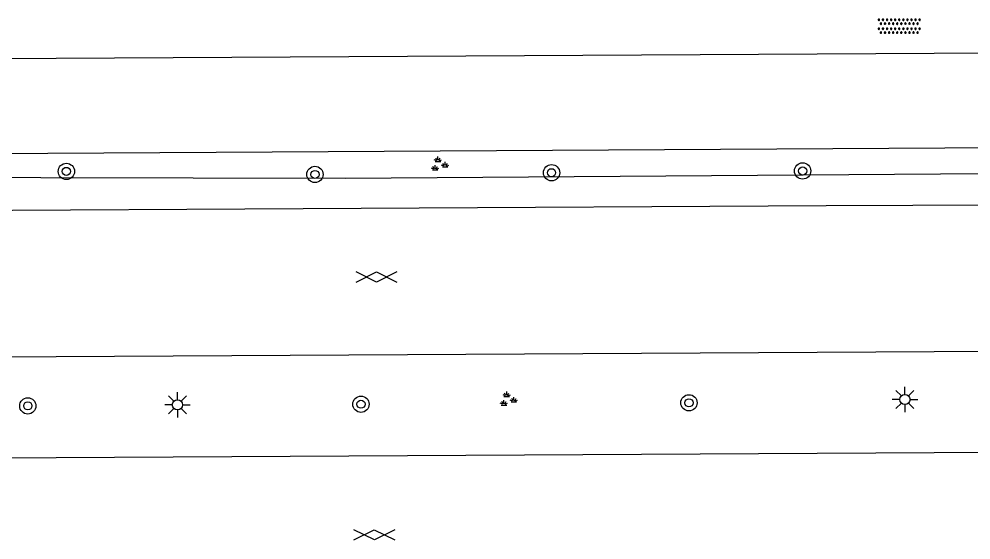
# Model space of a CAD drawing. Extents: x 132994 to 136000, y 393499 to 395512.
# Drawn here: x 133028.9 to 133075.67, y 395046.37 to 395071.97 of the extents above; entities that cross this region are included whole.
import ezdxf

# ---------------------------------------------------------------- set-up
doc = ezdxf.new("R2010")
doc.units = 0
for name, color, linetype in [('gg-afsc-hekwerk', 7, 'Continuous'), ('gg-knt-verharding', 7, 'Continuous'), ('gt-grn-groengrens', 7, 'Continuous'), ('gt-symb-boom', 7, 'Continuous'), ('gt-symb-gesloten verharding', 7, 'Continuous'), ('gt-symb-groenvak', 7, 'Continuous'), ('gt-symb-lichtmast', 7, 'Continuous'), ('gt-symb-overige verharding', 7, 'Continuous')]:
    doc.layers.add(name, color=color, linetype=linetype)

# ---------------------------------------------------------------- blocks, each defined once
blk = doc.blocks.new('gt0-BOOM')
at = {"layer": 'gt-symb-boom'}
for radius in [0.4, 0.2]:
    blk.add_circle((0, 0), radius, dxfattribs=at)
blk = doc.blocks.new('gt0-LMAST')
at = {"layer": 'gt-symb-lichtmast'}
for p, q in [((-0.005, 0.246), (-0.005, 0.621)), ((-0.182, 0.173), (-0.447, 0.438)), ((0.172, 0.173), (0.437, 0.438)), ((-0.255, -0.004), (-0.63, -0.004)), ((-0.182, -0.181), (-0.447, -0.446)), ((-0.005, -0.254), (-0.005, -0.629)), ((0.437, -0.446), (0.172, -0.181)), ((0.245, -0.004), (0.62, -0.004))]:
    blk.add_line(p, q, dxfattribs=at)
blk.add_circle((-0.005, -0.004), 0.25, dxfattribs=at)
blk = doc.blocks.new('gt0-GESVH1')
at = {"layer": 'gt-symb-gesloten verharding'}
for p, q in [((-0.992, -0.261), (0.008, 0.239)), ((0.008, -0.261), (-0.992, 0.239)), ((0.008, 0.239), (1.008, -0.261)), ((1.008, 0.239), (0.008, -0.261))]:
    blk.add_line(p, q, dxfattribs=at)
blk = doc.blocks.new('gt0-GRVAK')
at = {"layer": 'gt-symb-groenvak'}
for p, q in [((-0.11, 0.189), (-0.228, 0.24)), ((-0.182, 0.153), (0.088, 0.153)), ((-0.091, 0.211), (-0.156, 0.322)), ((-0.047, 0.214), (-0.047, 0.393)), ((-0.004, 0.211), (0.061, 0.322)), ((0.015, 0.189), (0.133, 0.24)), ((0.262, -0.052), (0.197, 0.059)), ((0.305, -0.049), (0.305, 0.13)), ((0.349, -0.052), (0.414, 0.059)), ((-0.245, -0.228), (-0.363, -0.177)), ((-0.318, -0.264), (-0.047, -0.264)), ((-0.226, -0.206), (-0.291, -0.095)), ((-0.183, -0.203), (-0.183, -0.024)), ((-0.139, -0.206), (-0.074, -0.095)), ((-0.12, -0.228), (-0.002, -0.177)), ((0.243, -0.074), (0.125, -0.023)), ((0.17, -0.11), (0.441, -0.11)), ((0.368, -0.074), (0.486, -0.023))]:
    blk.add_line(p, q, dxfattribs=at)
blk = doc.blocks.new('gt0-OVH')
at = {"layer": 'gt-symb-overige verharding'}
for points in [[(-0.972, 0.298), (-0.967, 0.308), (-0.965, 0.319), (-0.966, 0.33), (-0.971, 0.34), (-0.978, 0.348), (-0.988, 0.353), (-0.999, 0.355), (-1.01, 0.354), (-1.02, 0.349), (-1.028, 0.342), (-1.033, 0.332), (-1.035, 0.321), (-1.034, 0.31), (-1.029, 0.3), (-1.022, 0.292), (-1.012, 0.287), (-1.001, 0.285), (-0.99, 0.286), (-0.98, 0.291)], [(-0.872, 0.106), (-0.867, 0.116), (-0.865, 0.126), (-0.866, 0.137), (-0.871, 0.147), (-0.878, 0.156), (-0.888, 0.161), (-0.899, 0.163), (-0.91, 0.162), (-0.92, 0.157), (-0.928, 0.15), (-0.933, 0.14), (-0.935, 0.129), (-0.934, 0.118), (-0.929, 0.108), (-0.922, 0.1), (-0.912, 0.095), (-0.901, 0.092), (-0.89, 0.094), (-0.88, 0.098)], [(-0.772, 0.298), (-0.767, 0.308), (-0.765, 0.319), (-0.766, 0.33), (-0.771, 0.34), (-0.778, 0.348), (-0.788, 0.353), (-0.799, 0.355), (-0.81, 0.354), (-0.82, 0.349), (-0.828, 0.342), (-0.833, 0.332), (-0.835, 0.321), (-0.834, 0.31), (-0.829, 0.3), (-0.822, 0.292), (-0.812, 0.287), (-0.801, 0.285), (-0.79, 0.286), (-0.78, 0.291)], [(-0.672, 0.106), (-0.667, 0.116), (-0.665, 0.126), (-0.666, 0.137), (-0.671, 0.147), (-0.678, 0.156), (-0.688, 0.161), (-0.699, 0.163), (-0.71, 0.162), (-0.72, 0.157), (-0.728, 0.15), (-0.733, 0.14), (-0.735, 0.129), (-0.734, 0.118), (-0.729, 0.108), (-0.722, 0.1), (-0.712, 0.095), (-0.701, 0.092), (-0.69, 0.094), (-0.68, 0.098)], [(-0.572, 0.298), (-0.567, 0.308), (-0.565, 0.319), (-0.566, 0.33), (-0.571, 0.34), (-0.578, 0.348), (-0.588, 0.353), (-0.599, 0.355), (-0.61, 0.354), (-0.62, 0.349), (-0.628, 0.342), (-0.633, 0.332), (-0.635, 0.321), (-0.634, 0.31), (-0.629, 0.3), (-0.622, 0.292), (-0.612, 0.287), (-0.601, 0.285), (-0.59, 0.286), (-0.58, 0.291)], [(-0.472, 0.106), (-0.467, 0.116), (-0.465, 0.126), (-0.466, 0.137), (-0.471, 0.147), (-0.478, 0.156), (-0.488, 0.161), (-0.499, 0.163), (-0.51, 0.162), (-0.52, 0.157), (-0.528, 0.15), (-0.533, 0.14), (-0.535, 0.129), (-0.534, 0.118), (-0.529, 0.108), (-0.522, 0.1), (-0.512, 0.095), (-0.501, 0.092), (-0.49, 0.094), (-0.48, 0.098)], [(-0.372, 0.298), (-0.367, 0.308), (-0.365, 0.319), (-0.366, 0.33), (-0.371, 0.34), (-0.378, 0.348), (-0.388, 0.353), (-0.399, 0.355), (-0.41, 0.354), (-0.42, 0.349), (-0.428, 0.342), (-0.433, 0.332), (-0.435, 0.321), (-0.434, 0.31), (-0.429, 0.3), (-0.422, 0.292), (-0.412, 0.287), (-0.401, 0.285), (-0.39, 0.286), (-0.38, 0.291)], [(-0.272, 0.106), (-0.267, 0.116), (-0.265, 0.126), (-0.266, 0.137), (-0.271, 0.147), (-0.278, 0.156), (-0.288, 0.161), (-0.299, 0.163), (-0.31, 0.162), (-0.32, 0.157), (-0.328, 0.15), (-0.333, 0.14), (-0.335, 0.129), (-0.334, 0.118), (-0.329, 0.108), (-0.322, 0.1), (-0.312, 0.095), (-0.301, 0.092), (-0.29, 0.094), (-0.28, 0.098)], [(-0.172, 0.298), (-0.167, 0.308), (-0.165, 0.319), (-0.166, 0.33), (-0.171, 0.34), (-0.178, 0.348), (-0.188, 0.353), (-0.199, 0.355), (-0.21, 0.354), (-0.22, 0.349), (-0.228, 0.342), (-0.233, 0.332), (-0.235, 0.321), (-0.234, 0.31), (-0.229, 0.3), (-0.222, 0.292), (-0.212, 0.287), (-0.201, 0.285), (-0.19, 0.286), (-0.18, 0.291)], [(-0.072, 0.106), (-0.067, 0.116), (-0.065, 0.126), (-0.066, 0.137), (-0.071, 0.147), (-0.078, 0.156), (-0.088, 0.161), (-0.099, 0.163), (-0.11, 0.162), (-0.12, 0.157), (-0.128, 0.15), (-0.133, 0.14), (-0.135, 0.129), (-0.134, 0.118), (-0.129, 0.108), (-0.122, 0.1), (-0.112, 0.095), (-0.101, 0.092), (-0.09, 0.094), (-0.08, 0.098)], [(0.028, 0.298), (0.033, 0.308), (0.035, 0.319), (0.034, 0.33), (0.029, 0.34), (0.022, 0.348), (0.012, 0.353), (0.001, 0.355), (-0.01, 0.354), (-0.02, 0.349), (-0.028, 0.342), (-0.033, 0.332), (-0.035, 0.321), (-0.034, 0.31), (-0.029, 0.3), (-0.022, 0.292), (-0.012, 0.287), (-0.001, 0.285), (0.01, 0.286), (0.02, 0.291)], [(0.128, 0.106), (0.133, 0.116), (0.135, 0.126), (0.134, 0.137), (0.129, 0.147), (0.122, 0.156), (0.112, 0.161), (0.101, 0.163), (0.09, 0.162), (0.08, 0.157), (0.072, 0.15), (0.067, 0.14), (0.065, 0.129), (0.066, 0.118), (0.071, 0.108), (0.078, 0.1), (0.088, 0.095), (0.099, 0.092), (0.11, 0.094), (0.12, 0.098)], [(0.228, 0.298), (0.233, 0.308), (0.235, 0.319), (0.234, 0.33), (0.229, 0.34), (0.222, 0.348), (0.212, 0.353), (0.201, 0.355), (0.19, 0.354), (0.18, 0.349), (0.172, 0.342), (0.167, 0.332), (0.165, 0.321), (0.166, 0.31), (0.171, 0.3), (0.178, 0.292), (0.188, 0.287), (0.199, 0.285), (0.21, 0.286), (0.22, 0.291)], [(0.328, 0.106), (0.333, 0.116), (0.335, 0.126), (0.334, 0.137), (0.329, 0.147), (0.322, 0.156), (0.312, 0.161), (0.301, 0.163), (0.29, 0.162), (0.28, 0.157), (0.272, 0.15), (0.267, 0.14), (0.265, 0.129), (0.266, 0.118), (0.271, 0.108), (0.278, 0.1), (0.288, 0.095), (0.299, 0.092), (0.31, 0.094), (0.32, 0.098)], [(0.428, 0.298), (0.433, 0.308), (0.435, 0.319), (0.434, 0.33), (0.429, 0.34), (0.422, 0.348), (0.412, 0.353), (0.401, 0.355), (0.39, 0.354), (0.38, 0.349), (0.372, 0.342), (0.367, 0.332), (0.365, 0.321), (0.366, 0.31), (0.371, 0.3), (0.378, 0.292), (0.388, 0.287), (0.399, 0.285), (0.41, 0.286), (0.42, 0.291)], [(0.528, 0.106), (0.533, 0.116), (0.535, 0.126), (0.534, 0.137), (0.529, 0.147), (0.522, 0.156), (0.512, 0.161), (0.501, 0.163), (0.49, 0.162), (0.48, 0.157), (0.472, 0.15), (0.467, 0.14), (0.465, 0.129), (0.466, 0.118), (0.471, 0.108), (0.478, 0.1), (0.488, 0.095), (0.499, 0.092), (0.51, 0.094), (0.52, 0.098)], [(0.628, 0.298), (0.633, 0.308), (0.635, 0.319), (0.634, 0.33), (0.629, 0.34), (0.622, 0.348), (0.612, 0.353), (0.601, 0.355), (0.59, 0.354), (0.58, 0.349), (0.572, 0.342), (0.567, 0.332), (0.565, 0.321), (0.566, 0.31), (0.571, 0.3), (0.578, 0.292), (0.588, 0.287), (0.599, 0.285), (0.61, 0.286), (0.62, 0.291)], [(0.728, 0.106), (0.733, 0.116), (0.735, 0.126), (0.734, 0.137), (0.729, 0.147), (0.722, 0.156), (0.712, 0.161), (0.701, 0.163), (0.69, 0.162), (0.68, 0.157), (0.672, 0.15), (0.667, 0.14), (0.665, 0.129), (0.666, 0.118), (0.671, 0.108), (0.678, 0.1), (0.688, 0.095), (0.699, 0.092), (0.71, 0.094), (0.72, 0.098)], [(0.828, 0.298), (0.833, 0.308), (0.835, 0.319), (0.834, 0.33), (0.829, 0.34), (0.822, 0.348), (0.812, 0.353), (0.801, 0.355), (0.79, 0.354), (0.78, 0.349), (0.772, 0.342), (0.767, 0.332), (0.765, 0.321), (0.766, 0.31), (0.771, 0.3), (0.778, 0.292), (0.788, 0.287), (0.799, 0.285), (0.81, 0.286), (0.82, 0.291)], [(0.928, 0.106), (0.933, 0.116), (0.935, 0.126), (0.934, 0.137), (0.929, 0.147), (0.922, 0.156), (0.912, 0.161), (0.901, 0.163), (0.89, 0.162), (0.88, 0.157), (0.872, 0.15), (0.867, 0.14), (0.865, 0.129), (0.866, 0.118), (0.871, 0.108), (0.878, 0.1), (0.888, 0.095), (0.899, 0.092), (0.91, 0.094), (0.92, 0.098)], [(1.028, 0.298), (1.033, 0.308), (1.035, 0.319), (1.034, 0.33), (1.029, 0.34), (1.022, 0.348), (1.012, 0.353), (1.001, 0.355), (0.99, 0.354), (0.98, 0.349), (0.972, 0.342), (0.967, 0.332), (0.965, 0.321), (0.966, 0.31), (0.971, 0.3), (0.978, 0.292), (0.988, 0.287), (0.999, 0.285), (1.01, 0.286), (1.02, 0.291)], [(-0.972, -0.142), (-0.967, -0.132), (-0.965, -0.121), (-0.966, -0.11), (-0.971, -0.1), (-0.978, -0.092), (-0.988, -0.087), (-0.999, -0.085), (-1.01, -0.086), (-1.02, -0.091), (-1.028, -0.098), (-1.033, -0.108), (-1.035, -0.119), (-1.034, -0.13), (-1.029, -0.14), (-1.022, -0.148), (-1.012, -0.153), (-1.001, -0.155), (-0.99, -0.154), (-0.98, -0.149)], [(-0.872, -0.334), (-0.867, -0.324), (-0.865, -0.314), (-0.866, -0.303), (-0.871, -0.293), (-0.878, -0.284), (-0.888, -0.279), (-0.899, -0.277), (-0.91, -0.278), (-0.92, -0.283), (-0.928, -0.29), (-0.933, -0.3), (-0.935, -0.311), (-0.934, -0.322), (-0.929, -0.332), (-0.922, -0.34), (-0.912, -0.345), (-0.901, -0.348), (-0.89, -0.346), (-0.88, -0.342)], [(-0.772, -0.142), (-0.767, -0.132), (-0.765, -0.121), (-0.766, -0.11), (-0.771, -0.1), (-0.778, -0.092), (-0.788, -0.087), (-0.799, -0.085), (-0.81, -0.086), (-0.82, -0.091), (-0.828, -0.098), (-0.833, -0.108), (-0.835, -0.119), (-0.834, -0.13), (-0.829, -0.14), (-0.822, -0.148), (-0.812, -0.153), (-0.801, -0.155), (-0.79, -0.154), (-0.78, -0.149)], [(-0.672, -0.334), (-0.667, -0.324), (-0.665, -0.314), (-0.666, -0.303), (-0.671, -0.293), (-0.678, -0.284), (-0.688, -0.279), (-0.699, -0.277), (-0.71, -0.278), (-0.72, -0.283), (-0.728, -0.29), (-0.733, -0.3), (-0.735, -0.311), (-0.734, -0.322), (-0.729, -0.332), (-0.722, -0.34), (-0.712, -0.345), (-0.701, -0.348), (-0.69, -0.346), (-0.68, -0.342)], [(-0.572, -0.142), (-0.567, -0.132), (-0.565, -0.121), (-0.566, -0.11), (-0.571, -0.1), (-0.578, -0.092), (-0.588, -0.087), (-0.599, -0.085), (-0.61, -0.086), (-0.62, -0.091), (-0.628, -0.098), (-0.633, -0.108), (-0.635, -0.119), (-0.634, -0.13), (-0.629, -0.14), (-0.622, -0.148), (-0.612, -0.153), (-0.601, -0.155), (-0.59, -0.154), (-0.58, -0.149)], [(-0.472, -0.334), (-0.467, -0.324), (-0.465, -0.314), (-0.466, -0.303), (-0.471, -0.293), (-0.478, -0.284), (-0.488, -0.279), (-0.499, -0.277), (-0.51, -0.278), (-0.52, -0.283), (-0.528, -0.29), (-0.533, -0.3), (-0.535, -0.311), (-0.534, -0.322), (-0.529, -0.332), (-0.522, -0.34), (-0.512, -0.345), (-0.501, -0.348), (-0.49, -0.346), (-0.48, -0.342)], [(-0.372, -0.142), (-0.367, -0.132), (-0.365, -0.121), (-0.366, -0.11), (-0.371, -0.1), (-0.378, -0.092), (-0.388, -0.087), (-0.399, -0.085), (-0.41, -0.086), (-0.42, -0.091), (-0.428, -0.098), (-0.433, -0.108), (-0.435, -0.119), (-0.434, -0.13), (-0.429, -0.14), (-0.422, -0.148), (-0.412, -0.153), (-0.401, -0.155), (-0.39, -0.154), (-0.38, -0.149)], [(-0.272, -0.334), (-0.267, -0.324), (-0.265, -0.314), (-0.266, -0.303), (-0.271, -0.293), (-0.278, -0.284), (-0.288, -0.279), (-0.299, -0.277), (-0.31, -0.278), (-0.32, -0.283), (-0.328, -0.29), (-0.333, -0.3), (-0.335, -0.311), (-0.334, -0.322), (-0.329, -0.332), (-0.322, -0.34), (-0.312, -0.345), (-0.301, -0.348), (-0.29, -0.346), (-0.28, -0.342)], [(-0.172, -0.142), (-0.167, -0.132), (-0.165, -0.121), (-0.166, -0.11), (-0.171, -0.1), (-0.178, -0.092), (-0.188, -0.087), (-0.199, -0.085), (-0.21, -0.086), (-0.22, -0.091), (-0.228, -0.098), (-0.233, -0.108), (-0.235, -0.119), (-0.234, -0.13), (-0.229, -0.14), (-0.222, -0.148), (-0.212, -0.153), (-0.201, -0.155), (-0.19, -0.154), (-0.18, -0.149)], [(-0.072, -0.334), (-0.067, -0.324), (-0.065, -0.314), (-0.066, -0.303), (-0.071, -0.293), (-0.078, -0.284), (-0.088, -0.279), (-0.099, -0.277), (-0.11, -0.278), (-0.12, -0.283), (-0.128, -0.29), (-0.133, -0.3), (-0.135, -0.311), (-0.134, -0.322), (-0.129, -0.332), (-0.122, -0.34), (-0.112, -0.345), (-0.101, -0.348), (-0.09, -0.346), (-0.08, -0.342)], [(0.028, -0.142), (0.033, -0.132), (0.035, -0.121), (0.034, -0.11), (0.029, -0.1), (0.022, -0.092), (0.012, -0.087), (0.001, -0.085), (-0.01, -0.086), (-0.02, -0.091), (-0.028, -0.098), (-0.033, -0.108), (-0.035, -0.119), (-0.034, -0.13), (-0.029, -0.14), (-0.022, -0.148), (-0.012, -0.153), (-0.001, -0.155), (0.01, -0.154), (0.02, -0.149)], [(0.128, -0.334), (0.133, -0.324), (0.135, -0.314), (0.134, -0.303), (0.129, -0.293), (0.122, -0.284), (0.112, -0.279), (0.101, -0.277), (0.09, -0.278), (0.08, -0.283), (0.072, -0.29), (0.067, -0.3), (0.065, -0.311), (0.066, -0.322), (0.071, -0.332), (0.078, -0.34), (0.088, -0.345), (0.099, -0.348), (0.11, -0.346), (0.12, -0.342)], [(0.228, -0.142), (0.233, -0.132), (0.235, -0.121), (0.234, -0.11), (0.229, -0.1), (0.222, -0.092), (0.212, -0.087), (0.201, -0.085), (0.19, -0.086), (0.18, -0.091), (0.172, -0.098), (0.167, -0.108), (0.165, -0.119), (0.166, -0.13), (0.171, -0.14), (0.178, -0.148), (0.188, -0.153), (0.199, -0.155), (0.21, -0.154), (0.22, -0.149)], [(0.328, -0.334), (0.333, -0.324), (0.335, -0.314), (0.334, -0.303), (0.329, -0.293), (0.322, -0.284), (0.312, -0.279), (0.301, -0.277), (0.29, -0.278), (0.28, -0.283), (0.272, -0.29), (0.267, -0.3), (0.265, -0.311), (0.266, -0.322), (0.271, -0.332), (0.278, -0.34), (0.288, -0.345), (0.299, -0.348), (0.31, -0.346), (0.32, -0.342)], [(0.428, -0.142), (0.433, -0.132), (0.435, -0.121), (0.434, -0.11), (0.429, -0.1), (0.422, -0.092), (0.412, -0.087), (0.401, -0.085), (0.39, -0.086), (0.38, -0.091), (0.372, -0.098), (0.367, -0.108), (0.365, -0.119), (0.366, -0.13), (0.371, -0.14), (0.378, -0.148), (0.388, -0.153), (0.399, -0.155), (0.41, -0.154), (0.42, -0.149)], [(0.528, -0.334), (0.533, -0.324), (0.535, -0.314), (0.534, -0.303), (0.529, -0.293), (0.522, -0.284), (0.512, -0.279), (0.501, -0.277), (0.49, -0.278), (0.48, -0.283), (0.472, -0.29), (0.467, -0.3), (0.465, -0.311), (0.466, -0.322), (0.471, -0.332), (0.478, -0.34), (0.488, -0.345), (0.499, -0.348), (0.51, -0.346), (0.52, -0.342)], [(0.628, -0.142), (0.633, -0.132), (0.635, -0.121), (0.634, -0.11), (0.629, -0.1), (0.622, -0.092), (0.612, -0.087), (0.601, -0.085), (0.59, -0.086), (0.58, -0.091), (0.572, -0.098), (0.567, -0.108), (0.565, -0.119), (0.566, -0.13), (0.571, -0.14), (0.578, -0.148), (0.588, -0.153), (0.599, -0.155), (0.61, -0.154), (0.62, -0.149)], [(0.728, -0.334), (0.733, -0.324), (0.735, -0.314), (0.734, -0.303), (0.729, -0.293), (0.722, -0.284), (0.712, -0.279), (0.701, -0.277), (0.69, -0.278), (0.68, -0.283), (0.672, -0.29), (0.667, -0.3), (0.665, -0.311), (0.666, -0.322), (0.671, -0.332), (0.678, -0.34), (0.688, -0.345), (0.699, -0.348), (0.71, -0.346), (0.72, -0.342)], [(0.828, -0.142), (0.833, -0.132), (0.835, -0.121), (0.834, -0.11), (0.829, -0.1), (0.822, -0.092), (0.812, -0.087), (0.801, -0.085), (0.79, -0.086), (0.78, -0.091), (0.772, -0.098), (0.767, -0.108), (0.765, -0.119), (0.766, -0.13), (0.771, -0.14), (0.778, -0.148), (0.788, -0.153), (0.799, -0.155), (0.81, -0.154), (0.82, -0.149)], [(0.928, -0.334), (0.933, -0.324), (0.935, -0.314), (0.934, -0.303), (0.929, -0.293), (0.922, -0.284), (0.912, -0.279), (0.901, -0.277), (0.89, -0.278), (0.88, -0.283), (0.872, -0.29), (0.867, -0.3), (0.865, -0.311), (0.866, -0.322), (0.871, -0.332), (0.878, -0.34), (0.888, -0.345), (0.899, -0.348), (0.91, -0.346), (0.92, -0.342)], [(1.028, -0.142), (1.033, -0.132), (1.035, -0.121), (1.034, -0.11), (1.029, -0.1), (1.022, -0.092), (1.012, -0.087), (1.001, -0.085), (0.99, -0.086), (0.98, -0.091), (0.972, -0.098), (0.967, -0.108), (0.965, -0.119), (0.966, -0.13), (0.971, -0.14), (0.978, -0.148), (0.988, -0.153), (0.999, -0.155), (1.01, -0.154), (1.02, -0.149)]]:
    blk.add_lwpolyline(points, close=True, dxfattribs=at)

msp = doc.modelspace()

# ---------------------------------------------------------------- linework, layer by layer
at = {"layer": 'gg-afsc-hekwerk'}
msp.add_line((133025.72, 395070.017), (133111.22, 395070.516), dxfattribs=at)
msp.add_lwpolyline([(133000, 395065.193), (133190.07, 395066.334), (133259.65, 395066.726)], dxfattribs=at)
at = {"layer": 'gg-knt-verharding'}
for p, q in [((133000, 395055.213), (133115.746, 395055.876)), ((133115.798, 395050.898), (133010.136, 395050.277))]:
    msp.add_line(p, q, dxfattribs=at)
msp.add_lwpolyline([(133000, 395062.412), (133068.561, 395062.81), (133149.56, 395063.12), (133202.698, 395063.496)], dxfattribs=at)
at = {"layer": 'gt-grn-groengrens'}
msp.add_lwpolyline([(133000, 395064.245), (133044.947, 395064.145), (133092.156, 395064.497), (133166.045, 395064.91), (133229.394, 395065.311), (133287.226, 395065.746), (133349.211, 395066.08), (133378.705, 395066.622), (133390.657, 395066.718), (133404.286, 395066.225), (133415.92, 395065.685), (133420.929, 395065.336), (133427.978, 395064.42), (133439.906, 395062.837), (133449.574, 395061.947)], dxfattribs=at)

# ---------------------------------------------------------------- block references
at = {"layer": 'gt-symb-boom'}
for p in [(133031.228, 395064.481), (133043.438, 395064.332), (133055.063, 395064.416), (133067.397, 395064.504), (133061.813, 395053.106), (133029.332, 395052.957), (133045.7, 395053.038)]:
    msp.add_blockref('gt0-BOOM', p, dxfattribs=at)
at = {"layer": 'gt-symb-gesloten verharding'}
for p, rotation in [((133046.457, 395059.301), 0.17188681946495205), ((133046.348, 395046.629), 0.17188682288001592)]:
    msp.add_blockref('gt0-GESVH1', p, dxfattribs=dict(at, rotation=rotation))
at = {"layer": 'gt-symb-groenvak'}
for p in [(133049.529, 395064.817), (133052.907, 395053.262)]:
    msp.add_blockref('gt0-GRVAK', p, dxfattribs=at)
at = {"layer": 'gt-symb-lichtmast'}
for p in [(133036.687, 395053.012), (133072.43, 395053.27)]:
    msp.add_blockref('gt0-LMAST', p, dxfattribs=at)
at = {"layer": 'gt-symb-overige verharding'}
msp.add_blockref('gt0-OVH', (133072.146, 395071.616), dxfattribs=at)

doc.saveas('drawing.dxf')
